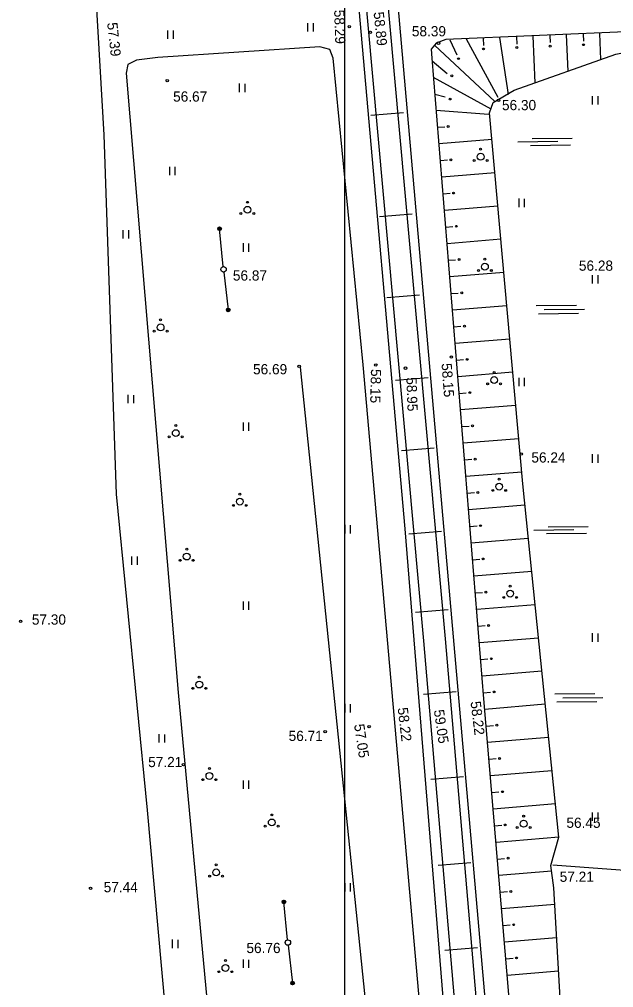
# Model space of a CAD drawing. Extents: x 9156 to 9809, y 2728 to 4000.
# Drawn here: x 9251.6 to 9295.3, y 3838.6 to 3909.7 of the extents above; entities that cross this region are included whole.
import ezdxf

# ---------------------------------------------------------------- set-up
doc = ezdxf.new("R2010")
doc.units = 0
doc.layers.add('Level 54', color=7, linetype='Continuous')
doc.layers.add('Level 63', color=7, linetype='Continuous')

msp = doc.modelspace()

# ---------------------------------------------------------------- linework, layer by layer
at = {"layer": 'Level 54'}
for p, q in [((9279.953, 3872.292), (9270.361, 3980.68)), ((9255.39, 3943.553), (9257.792, 3901.227)), ((9278.632, 3919.557), (9285.974, 3835.845)), ((9272.779, 3909.449), (9272.779, 3908.829)), ((9273.185, 3909.438), (9273.185, 3908.829)), ((9262.493, 3908.901), (9262.493, 3908.281)), ((9262.898, 3908.89), (9262.898, 3908.281)), ((9291.923, 3905.917), (9291.81, 3908.586)), ((9293.034, 3908.638), (9293.057, 3908.113)), ((9294.34, 3906.776), (9294.259, 3908.69)), ((9283.238, 3908.222), (9283.75, 3907.106)), ((9286.797, 3903.971), (9284.463, 3908.274)), ((9285.687, 3908.326), (9285.71, 3907.801)), ((9287.538, 3904.21), (9286.912, 3908.378)), ((9288.136, 3908.43), (9288.159, 3907.905)), ((9289.506, 3905.057), (9289.361, 3908.482)), ((9290.585, 3908.534), (9290.608, 3908.009)), ((9286.505, 3903.706), (9282.125, 3907.807)), ((9281.943, 3906.679), (9283.035, 3905.751)), ((9259.447, 3905.77), (9263.268, 3860.268)), ((9286.267, 3903.121), (9282.042, 3905.457)), ((9267.761, 3905), (9267.761, 3904.38)), ((9268.167, 3904.989), (9268.167, 3904.38)), ((9282.141, 3904.235), (9282.903, 3904.024)), ((9293.707, 3904.08), (9293.707, 3903.459)), ((9294.113, 3904.068), (9294.113, 3903.459)), ((9286.081, 3902.723), (9282.239, 3903.014)), ((9277.433, 3902.675), (9279.833, 3902.871)), ((9282.338, 3901.792), (9282.862, 3901.835)), ((9257.792, 3901.227), (9258.707, 3874.85)), ((9286.336, 3900.887), (9282.437, 3900.571)), ((9288.227, 3900.728), (9291.169, 3900.759)), ((9289.28, 3900.961), (9292.222, 3900.992)), ((9289.156, 3900.464), (9292.099, 3900.495)), ((9282.536, 3899.349), (9283.06, 3899.392)), ((9262.629, 3898.888), (9262.629, 3898.268)), ((9263.034, 3898.877), (9263.034, 3898.268)), ((9286.554, 3898.445), (9282.635, 3898.128)), ((9282.734, 3896.906), (9283.258, 3896.948)), ((9288.302, 3896.548), (9288.302, 3895.928)), ((9288.707, 3896.537), (9288.707, 3895.928)), ((9286.772, 3896.004), (9282.833, 3895.684)), ((9278.069, 3895.227), (9280.47, 3895.424)), ((9282.932, 3894.463), (9283.456, 3894.505)), ((9259.208, 3894.241), (9259.208, 3893.621)), ((9259.614, 3894.229), (9259.614, 3893.621)), ((9266.583, 3891.556), (9266.312, 3894.342)), ((9268.034, 3893.268), (9268.034, 3892.648)), ((9268.44, 3893.257), (9268.44, 3892.648)), ((9286.991, 3893.562), (9283.031, 3893.241)), ((9283.13, 3892.02), (9283.654, 3892.062)), ((9266.626, 3891.158), (9266.95, 3888.377)), ((9287.209, 3891.121), (9283.229, 3890.798)), ((9293.707, 3890.928), (9293.707, 3890.308)), ((9294.113, 3890.917), (9294.113, 3890.308)), ((9278.608, 3889.282), (9281.009, 3889.478)), ((9283.328, 3889.577), (9283.852, 3889.619)), ((9287.427, 3888.679), (9283.427, 3888.355)), ((9289.59, 3888.691), (9292.532, 3888.722)), ((9289.745, 3888.101), (9292.687, 3888.132)), ((9290.178, 3888.396), (9293.121, 3888.427)), ((9283.526, 3887.133), (9284.05, 3887.176)), ((9287.645, 3886.237), (9283.625, 3885.912)), ((9283.724, 3884.69), (9284.248, 3884.733)), ((9282.155, 3787.891), (9272.266, 3884.175)), ((9287.863, 3883.796), (9283.823, 3883.469)), ((9279.243, 3883.222), (9281.644, 3883.419)), ((9288.302, 3883.397), (9288.302, 3882.777)), ((9288.707, 3883.386), (9288.707, 3882.777)), ((9283.922, 3882.247), (9284.446, 3882.29)), ((9259.57, 3882.139), (9259.57, 3881.519)), ((9259.976, 3882.127), (9259.976, 3881.519)), ((9288.081, 3881.354), (9284.021, 3881.026)), ((9268.034, 3880.117), (9268.034, 3879.497)), ((9268.44, 3880.105), (9268.44, 3879.497)), ((9284.12, 3879.804), (9284.644, 3879.846)), ((9288.299, 3878.913), (9284.218, 3878.582)), ((9279.684, 3878.063), (9282.085, 3878.259)), ((9284.317, 3877.361), (9284.841, 3877.403)), ((9293.707, 3877.777), (9293.707, 3877.157)), ((9294.113, 3877.766), (9294.113, 3877.157)), ((9288.517, 3876.471), (9284.416, 3876.139)), ((9258.707, 3874.85), (9260.999, 3851.639)), ((9284.515, 3874.918), (9285.039, 3874.96)), ((9288.755, 3874.032), (9284.614, 3873.696)), ((9275.51, 3872.585), (9275.51, 3871.965)), ((9275.916, 3872.574), (9275.916, 3871.965)), ((9284.713, 3872.475), (9285.237, 3872.517)), ((9290.457, 3872.445), (9293.399, 3872.476)), ((9282.939, 3835.586), (9279.953, 3872.292)), ((9280.223, 3871.92), (9282.624, 3872.117)), ((9289.404, 3872.212), (9292.346, 3872.243)), ((9290.333, 3871.948), (9293.276, 3871.979)), ((9289.003, 3871.593), (9284.812, 3871.253)), ((9259.843, 3870.27), (9259.843, 3869.65)), ((9260.249, 3870.259), (9260.249, 3869.65)), ((9284.911, 3870.031), (9285.435, 3870.074)), ((9289.252, 3869.154), (9285.01, 3868.81)), ((9285.109, 3867.588), (9285.633, 3867.631)), ((9268.034, 3866.965), (9268.034, 3866.345)), ((9268.44, 3866.954), (9268.44, 3866.345)), ((9289.5, 3866.714), (9285.208, 3866.367)), ((9280.713, 3866.171), (9283.114, 3866.368)), ((9285.307, 3865.145), (9285.831, 3865.188)), ((9293.707, 3864.626), (9293.707, 3864.006)), ((9294.113, 3864.614), (9294.113, 3864.006)), ((9289.749, 3864.275), (9285.406, 3863.924)), ((9285.505, 3862.702), (9286.029, 3862.745)), ((9289.997, 3861.836), (9285.604, 3861.48)), ((9263.268, 3860.268), (9273.623, 3750.138)), ((9281.296, 3860.163), (9283.697, 3860.36)), ((9285.703, 3860.259), (9286.227, 3860.301)), ((9290.953, 3860.175), (9293.895, 3860.206)), ((9291.107, 3859.585), (9294.05, 3859.616)), ((9291.541, 3859.88), (9294.483, 3859.911)), ((9275.51, 3859.434), (9275.51, 3858.814)), ((9275.916, 3859.423), (9275.916, 3858.814)), ((9290.244, 3859.413), (9285.804, 3859.038)), ((9285.908, 3857.816), (9286.432, 3857.861)), ((9261.846, 3857.215), (9261.846, 3856.595)), ((9262.252, 3857.204), (9262.252, 3856.595)), ((9290.493, 3856.974), (9286.011, 3856.595)), ((9286.114, 3855.374), (9286.638, 3855.418)), ((9290.741, 3854.535), (9286.217, 3854.153)), ((9281.835, 3853.923), (9284.236, 3854.119)), ((9268.034, 3853.814), (9268.034, 3853.194)), ((9268.44, 3853.803), (9268.44, 3853.194)), ((9286.321, 3852.932), (9286.844, 3852.976)), ((9290.99, 3852.096), (9286.424, 3851.71)), ((9260.999, 3851.639), (9263.403, 3824.582)), ((9293.707, 3851.474), (9293.707, 3850.854)), ((9294.113, 3851.463), (9294.113, 3850.854)), ((9286.527, 3850.489), (9287.051, 3850.533)), ((9291.238, 3849.657), (9286.63, 3849.268)), ((9282.374, 3847.584), (9284.775, 3847.78)), ((9286.734, 3848.047), (9287.257, 3848.091)), ((9290.711, 3847.153), (9286.837, 3846.825)), ((9275.51, 3846.283), (9275.51, 3845.663)), ((9275.916, 3846.272), (9275.916, 3845.663)), ((9286.94, 3845.604), (9287.464, 3845.649)), ((9271.313, 3842.112), (9271.042, 3844.899)), ((9290.939, 3844.712), (9287.043, 3844.383)), ((9287.146, 3843.162), (9287.67, 3843.206)), ((9262.838, 3842.127), (9262.838, 3841.507)), ((9263.243, 3842.116), (9263.243, 3841.507)), ((9291.081, 3842.264), (9287.25, 3841.941)), ((9271.356, 3841.714), (9271.679, 3838.933)), ((9282.864, 3841.343), (9285.265, 3841.54)), ((9268.034, 3840.663), (9268.034, 3840.043)), ((9268.44, 3840.651), (9268.44, 3840.043)), ((9287.353, 3840.719), (9287.877, 3840.764)), ((9291.222, 3839.817), (9287.456, 3839.498))]:
    msp.add_line(p, q, dxfattribs=at)
for points in [[(9269.25, 3999.973), (9271.259, 3976.19), (9273.902, 3944.866), (9276.45, 3917.737), (9281.296, 3864.068), (9286.975, 3797.782), (9291.142, 3750)], [(9275.527, 3944.686), (9278.045, 3917.884), (9282.891, 3864.208), (9288.57, 3797.92), (9292.749, 3750)], [(9296.707, 3908.817), (9282.928, 3908.232), (9282.231, 3907.963), (9281.85, 3907.526), (9281.903, 3906.879), (9285.716, 3859.807), (9294.504, 3755.854), (9295.071, 3750)], [(9285.684, 3784.749), (9276.871, 3884.351), (9274.666, 3906.856), (9274.421, 3907.495), (9273.686, 3907.691), (9261.78, 3906.905), (9260.212, 3906.709), (9259.575, 3906.414), (9259.447, 3905.77)], [(9296.97, 3750), (9296.477, 3754.558), (9296.689, 3762.847), (9295.42, 3783.044), (9294.943, 3788.676), (9292.72, 3813.984), (9290.868, 3845.928), (9290.656, 3847.576), (9291.239, 3849.648), (9288.595, 3875.599), (9286.16, 3902.861), (9286.425, 3903.605), (9287.961, 3904.508), (9295.43, 3907.164), (9296.278, 3907.323), (9296.913, 3907.642)], [(9290.803, 3847.615), (9296.42, 3847.201), (9297.222, 3847.459), (9297.681, 3847.89), (9297.996, 3848.579), (9298.026, 3849.561)]]:
    msp.add_lwpolyline(points, dxfattribs=at)
for centre, radius in [((9275.845, 3909.18), 0.0909), ((9277.392, 3908.769), 0.0909), ((9282.4, 3907.968), 0.0909), ((9293.06, 3907.857), 0.0683), ((9285.713, 3907.545), 0.0683), ((9288.162, 3907.649), 0.0683), ((9290.611, 3907.753), 0.0683), ((9283.873, 3906.83), 0.0683), ((9262.463, 3905.212), 0.0909), ((9283.384, 3905.565), 0.0683), ((9283.264, 3903.866), 0.0683), ((9286.815, 3903.769), 0.0909), ((9283.118, 3901.848), 0.0683), ((9285.499, 3900.178), 0.0707), ((9283.316, 3899.405), 0.0683), ((9285.023, 3899.353), 0.0707), ((9285.499, 3899.628), 0.25), ((9285.975, 3899.353), 0.0707), ((9283.514, 3896.962), 0.0683), ((9268.357, 3895.73), 0.25), ((9268.357, 3896.28), 0.0707), ((9267.88, 3895.455), 0.0707), ((9268.833, 3895.455), 0.0707), ((9266.312, 3894.342), 0.136), ((9266.312, 3894.342), 0.121), ((9266.312, 3894.342), 0.107), ((9266.312, 3894.342), 0.0902), ((9266.312, 3894.342), 0.0749), ((9266.312, 3894.342), 0.0616), ((9266.312, 3894.342), 0.0468), ((9266.312, 3894.342), 0.0343), ((9266.312, 3894.342), 0.0209), ((9266.312, 3894.342), 0.0112), ((9283.711, 3894.518), 0.0683), ((9266.603, 3891.357), 0.2), ((9266.603, 3891.357), 0.2), ((9283.909, 3892.075), 0.0683), ((9285.809, 3891.551), 0.25), ((9285.809, 3892.101), 0.0707), ((9285.333, 3891.276), 0.0707), ((9286.285, 3891.276), 0.0707), ((9284.107, 3889.632), 0.0683), ((9266.95, 3888.377), 0.136), ((9266.95, 3888.377), 0.121), ((9266.95, 3888.377), 0.107), ((9266.95, 3888.377), 0.0902), ((9266.95, 3888.377), 0.0749), ((9266.95, 3888.377), 0.0616), ((9266.95, 3888.377), 0.0468), ((9266.95, 3888.377), 0.0343), ((9266.95, 3888.377), 0.0209), ((9266.95, 3888.377), 0.0112), ((9261.976, 3887.095), 0.25), ((9261.976, 3887.645), 0.0707), ((9284.305, 3887.189), 0.0683), ((9261.5, 3886.82), 0.0707), ((9262.452, 3886.82), 0.0707), ((9277.792, 3884.325), 0.0909), ((9283.345, 3884.918), 0.0909), ((9284.503, 3884.746), 0.0683), ((9272.158, 3884.233), 0.0909), ((9279.977, 3884.096), 0.0909), ((9286.49, 3883.776), 0.0707), ((9286.014, 3882.951), 0.0707), ((9286.49, 3883.226), 0.25), ((9286.967, 3882.951), 0.0707), ((9284.701, 3882.303), 0.0683), ((9263.091, 3879.329), 0.25), ((9263.091, 3879.879), 0.0707), ((9284.899, 3879.86), 0.0683), ((9262.615, 3879.054), 0.0707), ((9263.567, 3879.054), 0.0707), ((9285.097, 3877.417), 0.0683), ((9288.484, 3877.793), 0.0909), ((9286.862, 3875.949), 0.0707), ((9286.386, 3875.124), 0.0707), ((9286.862, 3875.399), 0.25), ((9287.338, 3875.124), 0.0707), ((9267.799, 3874.297), 0.25), ((9267.799, 3874.847), 0.0707), ((9285.295, 3874.973), 0.0683), ((9267.323, 3874.022), 0.0707), ((9268.275, 3874.022), 0.0707), ((9285.493, 3872.53), 0.0683), ((9263.896, 3870.259), 0.25), ((9263.896, 3870.809), 0.0707), ((9263.42, 3869.984), 0.0707), ((9264.373, 3869.984), 0.0707), ((9285.69, 3870.087), 0.0683), ((9287.669, 3868.089), 0.0707), ((9285.888, 3867.644), 0.0683), ((9287.192, 3867.264), 0.0707), ((9287.669, 3867.539), 0.25), ((9288.145, 3867.264), 0.0707), ((9251.686, 3865.501), 0.0909), ((9286.086, 3865.201), 0.0683), ((9286.284, 3862.758), 0.0683), ((9264.819, 3860.858), 0.25), ((9264.819, 3861.408), 0.0707), ((9264.343, 3860.583), 0.0707), ((9265.296, 3860.583), 0.0707), ((9286.482, 3860.315), 0.0683), ((9274.07, 3857.401), 0.0909), ((9277.302, 3857.766), 0.0909), ((9286.687, 3857.875), 0.0683), ((9286.893, 3855.432), 0.0683), ((9263.656, 3854.977), 0.0909), ((9265.563, 3854.699), 0.0707), ((9265.086, 3853.874), 0.0707), ((9265.563, 3854.149), 0.25), ((9266.039, 3853.874), 0.0707), ((9287.1, 3852.99), 0.0683), ((9270.147, 3850.732), 0.25), ((9270.147, 3851.282), 0.0707), ((9288.66, 3851.19), 0.0707), ((9269.67, 3850.457), 0.0707), ((9270.623, 3850.457), 0.0707), ((9287.306, 3850.547), 0.0683), ((9288.183, 3850.365), 0.0707), ((9288.66, 3850.64), 0.25), ((9289.136, 3850.365), 0.0707), ((9287.513, 3848.105), 0.0683), ((9266.058, 3847.616), 0.0707), ((9265.582, 3846.791), 0.0707), ((9266.058, 3847.066), 0.25), ((9266.535, 3846.791), 0.0707), ((9256.829, 3845.893), 0.0909), ((9287.719, 3845.663), 0.0683), ((9271.042, 3844.899), 0.136), ((9271.042, 3844.899), 0.121), ((9271.042, 3844.899), 0.107), ((9271.042, 3844.899), 0.0902), ((9271.042, 3844.899), 0.0749), ((9271.042, 3844.899), 0.0616), ((9271.042, 3844.899), 0.0468), ((9271.042, 3844.899), 0.0343), ((9271.042, 3844.899), 0.0209), ((9271.042, 3844.899), 0.0112), ((9287.926, 3843.22), 0.0683), ((9271.333, 3841.913), 0.2), ((9271.333, 3841.913), 0.2), ((9266.74, 3840.596), 0.0707), ((9288.132, 3840.778), 0.0683), ((9266.263, 3839.771), 0.0707), ((9266.74, 3840.046), 0.25), ((9267.216, 3839.771), 0.0707), ((9271.679, 3838.933), 0.136), ((9271.679, 3838.933), 0.121), ((9271.679, 3838.933), 0.107), ((9271.679, 3838.933), 0.0902), ((9271.679, 3838.933), 0.0749), ((9271.679, 3838.933), 0.0616), ((9271.679, 3838.933), 0.0468), ((9271.679, 3838.933), 0.0343), ((9271.679, 3838.933), 0.0209), ((9271.679, 3838.933), 0.0112)]:
    msp.add_circle(centre, radius, dxfattribs=at)
at = {"layer": 'Level 63'}
msp.add_lwpolyline([(9275.527, 3966.797), (9801.617, 3966.797), (9801.617, 3329.636), (9275.527, 3329.636)], close=True, dxfattribs=at)

# ---------------------------------------------------------------- texts
at = {"layer": 'Level 54'}
for s, rotation, p in [('58.29', 272.11448, (9274.729, 3910.408)), ('58.89', 276.05429, (9277.628, 3910.234)), ('57.39', 276.32133, (9258.047, 3909.453)), ('58.15', 274.38562, (9282.619, 3884.443)), ('58.15', 268.60718, (9277.439, 3884.044)), ('58.95', 271.96913, (9280.039, 3883.421)), ('58.22', 276.93221, (9284.754, 3859.595)), ('58.22', 276.6897, (9279.397, 3859.138)), ('59.05', 278.4018, (9282.055, 3858.967)), ('57.05', 278.61253, (9276.194, 3857.91))]:
    msp.add_text(s, height=0.75, rotation=rotation, dxfattribs=at).set_placement(p)
for s, p in [('58.39', (9280.443, 3908.47)), ('56.67', (9262.896, 3903.675)), ('56.30', (9287.066, 3903.047)), ('56.28', (9292.72, 3891.254)), ('56.87', (9267.288, 3890.531)), ('56.69', (9268.77, 3883.648)), ('56.24', (9289.229, 3877.166)), ('57.30', (9252.514, 3865.261)), ('56.71', (9271.385, 3856.716)), ('57.21', (9261.063, 3854.796)), ('56.45', (9291.802, 3850.335)), ('57.21', (9291.308, 3846.371)), ('57.44', (9257.794, 3845.607)), ('56.76', (9268.285, 3841.139))]:
    msp.add_text(s, height=0.75, dxfattribs=at).set_placement(p)

doc.saveas('drawing.dxf')
